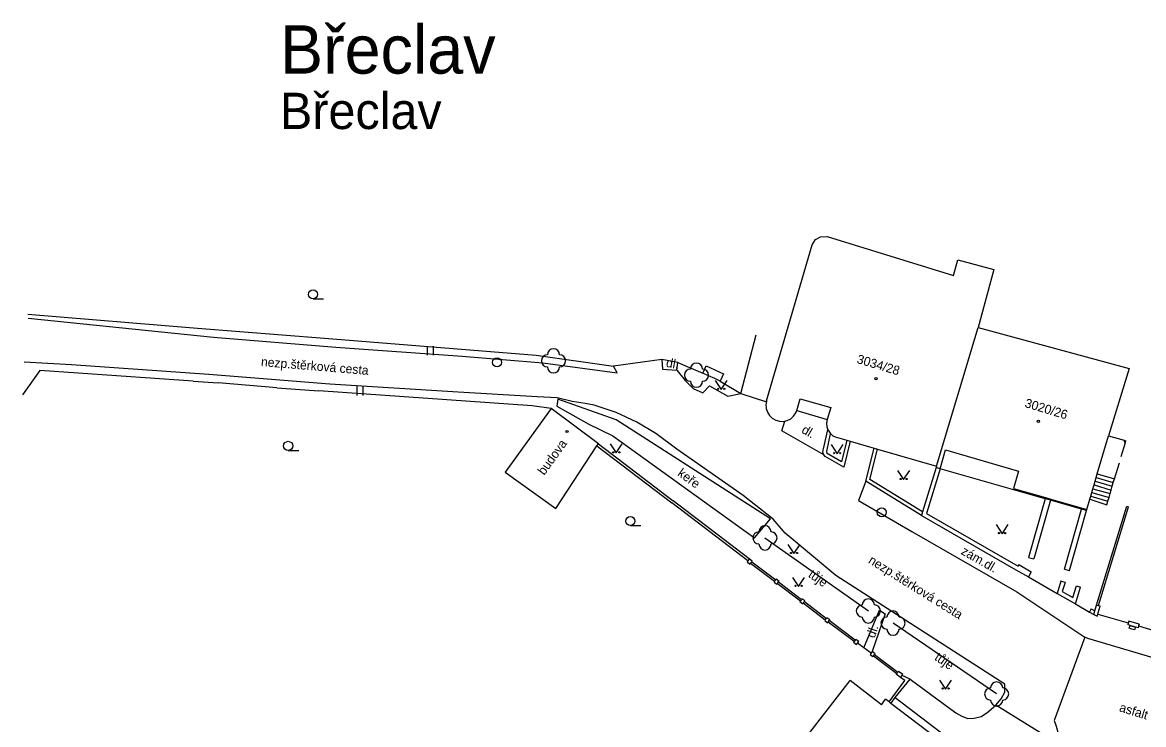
# Model space of a CAD drawing. Extents: x -584400 to -581602, y -1210894 to -1208793.
# Drawn here: x -583467 to -583374.3, y -1210199.9 to -1210141.9 of the extents above; entities that cross this region are included whole.
import ezdxf

# ---------------------------------------------------------------- set-up
doc = ezdxf.new("R2010")
doc.units = 0
for name, color, linetype in [('BUDOVY_MĚŘ', 7, 'Continuous'), ('BUDOVY_NEMĚŘ', 7, 'Continuous'), ('MAP_ZN_BP', 7, 'Continuous'), ('NÁZEV_K_Ú', 7, 'Continuous'), ('NÁZVY_SÍDEL_JEDNOTKY', 7, 'Continuous'), ('OBVOD_PILÍŘE', 7, 'Continuous'), ('POMOC_POPIS', 7, 'Continuous'), ('ROZHRANÍ_PLOCH', 7, 'Continuous'), ('ZELEŇ', 7, 'Continuous'), ('ZN_BUDOV', 7, 'Continuous'), ('ZN_DOPLŇKOVÉ', 7, 'Continuous'), ('ZN_KULTUR', 7, 'Continuous'), ('Č_POPIS_ORIENT', 7, 'Continuous')]:
    doc.layers.add(name, color=color, linetype=linetype)

msp = doc.modelspace()

# ---------------------------------------------------------------- linework, layer by layer
at = {"layer": 'BUDOVY_MĚŘ'}
for points in [[(-583405.45, -1210173.2), (-583401.69, -1210160.28), (-583401.4, -1210159.85), (-583401, -1210159.62), (-583400.44, -1210159.59), (-583389.99, -1210162.83), (-583389.64, -1210161.53), (-583386.66, -1210162.34), (-583387.96, -1210167.12)], [(-583391.39, -1210178.6), (-583387.96, -1210167.12)], [(-583387.96, -1210167.12), (-583375.47, -1210170.52), (-583377.17, -1210176.07)], [(-583405.45, -1210173.2), (-583405.46, -1210173.26), (-583405.51, -1210173.5), (-583405.49, -1210173.83), (-583405.38, -1210174.13), (-583405.21, -1210174.41), (-583404.98, -1210174.63), (-583404.69, -1210174.79), (-583404.38, -1210174.88), (-583404.06, -1210174.89), (-583403.74, -1210174.81), (-583403.45, -1210174.67), (-583403.21, -1210174.45), (-583403.02, -1210174.19), (-583402.94, -1210174), (-583400.43, -1210174.73), (-583400.49, -1210175.03), (-583400.46, -1210175.33), (-583400.37, -1210175.59)], [(-583402.94, -1210174), (-583402.66, -1210173.01), (-583400.14, -1210173.75), (-583400.43, -1210174.73)], [(-583419.35, -1210176.74), (-583423.27, -1210173.82)], [(-583400.37, -1210175.59), (-583400.38, -1210175.59)], [(-583400.37, -1210175.59), (-583400.36, -1210175.62), (-583400.19, -1210175.87), (-583399.96, -1210176.07), (-583399.78, -1210176.17), (-583398.82, -1210176.45), (-583398.53, -1210176.53), (-583396.55, -1210177.11), (-583396.26, -1210177.19), (-583391.39, -1210178.6), (-583391.42, -1210178.7)], [(-583419.49, -1210176.92), (-583419.35, -1210176.74)], [(-583378.98, -1210182.26), (-583378.95, -1210182.16), (-583378.7, -1210181.31), (-583378.63, -1210181.06), (-583378.54, -1210180.76), (-583378.45, -1210180.45), (-583378.36, -1210180.14), (-583378.27, -1210179.84), (-583378.18, -1210179.53), (-583378.09, -1210179.22), (-583377.17, -1210176.07)], [(-583391.09, -1210178.8), (-583390.64, -1210177.24), (-583384.61, -1210178.99), (-583385.02, -1210180.44), (-583382.37, -1210181.19), (-583381.94, -1210181.31), (-583378.95, -1210182.16)], [(-583378.98, -1210182.26), (-583379.4, -1210182.14), (-583381.97, -1210181.41), (-583382.4, -1210181.29), (-583391.09, -1210178.8), (-583391.42, -1210178.7)], [(-583394.84, -1210210.48), (-583403.97, -1210203.3), (-583398.54, -1210196.32)], [(-583395.94, -1210198.31), (-583398.54, -1210196.32)], [(-583397.98, -1210214.67), (-583394.84, -1210210.48), (-583391.68, -1210206.33), (-583391.78, -1210206.25), (-583389.66, -1210203.45), (-583389.55, -1210203.53), (-583389.23, -1210203.17), (-583391.61, -1210201.56), (-583391.29, -1210201.16), (-583395.16, -1210198.2), (-583395.32, -1210198.08), (-583395.6, -1210197.86)], [(-583395.94, -1210198.31), (-583395.6, -1210197.86)]]:
    msp.add_lwpolyline(points, dxfattribs=at)
at = {"layer": 'BUDOVY_NEMĚŘ'}
msp.add_lwpolyline([(-583423.27, -1210173.82), (-583427.07, -1210179.08), (-583422.89, -1210182.1), (-583419.49, -1210176.92)], dxfattribs=at)
at = {"layer": 'MAP_ZN_BP'}
for centre, radius in [((-583427.74, -1210170.011), 0.375), ((-583427.74, -1210170.011), 0.0005), ((-583395.92, -1210182.4), 0.375), ((-583395.92, -1210182.4), 0.0005)]:
    msp.add_circle(centre, radius, dxfattribs=at)
at = {"layer": 'OBVOD_PILÍŘE'}
for points in [[(-583410.71, -1210170.9), (-583410.44, -1210170.3), (-583409.01, -1210170.95), (-583409.28, -1210171.55), (-583409.74, -1210171.34), (-583410.24, -1210171.12), (-583410.71, -1210170.9)], [(-583375.46, -1210191.99), (-583375.38, -1210191.75), (-583374.93, -1210191.89), (-583375.01, -1210192.13), (-583375.24, -1210192.06), (-583375.46, -1210191.99)]]:
    msp.add_lwpolyline(points, dxfattribs=at)
at = {"layer": 'ROZHRANÍ_PLOCH'}
for points in [[(-583466.52, -1210166.36), (-583451.2, -1210167.92), (-583441.07, -1210168.76), (-583430.63, -1210169.49), (-583423.96, -1210170.04), (-583417.81, -1210170.86), (-583418.11, -1210170.32)], [(-583386.48, -1210198.35), (-583386.05, -1210197.82), (-583385.74, -1210197.28), (-583385.75, -1210196.6), (-583399.73, -1210187.63), (-583403.9, -1210184.14), (-583404.89, -1210182.97), (-583407.39, -1210181.02), (-583412.86, -1210177.18), (-583414.62, -1210175.88), (-583416.17, -1210174.96), (-583417.89, -1210174.15), (-583419.72, -1210173.55), (-583420.44, -1210173.4), (-583421.52, -1210173.23), (-583422.76, -1210172.94), (-583424.42, -1210172.87), (-583430.96, -1210172.48), (-583441.56, -1210171.8), (-583451.58, -1210171.02), (-583462.94, -1210170.22), (-583466.85, -1210169.99)], [(-583414.1, -1210169.76), (-583414.07, -1210170.56), (-583412.86, -1210170.64)], [(-583412.86, -1210170.64), (-583412.8, -1210170.01)], [(-583412.86, -1210170.64), (-583412.19, -1210171.52), (-583411.52, -1210172.16), (-583410.71, -1210172.52), (-583410.17, -1210171.96), (-583408.65, -1210172.8), (-583407.59, -1210172.58)], [(-583400.72, -1210177.66), (-583404.19, -1210175.66), (-583403.94, -1210174.87)], [(-583377.17, -1210176.07), (-583375.87, -1210176.45)], [(-583376.11, -1210177.78), (-583375.77, -1210176.64)], [(-583375.87, -1210176.45), (-583375.87, -1210176.55), (-583375.77, -1210176.64)], [(-583375.87, -1210176.45), (-583375.72, -1210176.49)], [(-583375.77, -1210176.64), (-583375.72, -1210176.49)], [(-583376.68, -1210179.63), (-583376.27, -1210178.3)], [(-583378.18, -1210179.53), (-583376.77, -1210179.94)], [(-583378.09, -1210179.22), (-583376.68, -1210179.63)], [(-583376.77, -1210179.94), (-583376.68, -1210179.63)], [(-583397.24, -1210179.84), (-583397.85, -1210181.43), (-583393.44, -1210184), (-583384.74, -1210188.98), (-583379.12, -1210192.72)], [(-583378.45, -1210180.45), (-583377.03, -1210180.86)], [(-583378.36, -1210180.14), (-583376.95, -1210180.56)], [(-583378.27, -1210179.84), (-583376.86, -1210180.25)], [(-583377.03, -1210180.86), (-583376.95, -1210180.56)], [(-583376.95, -1210180.56), (-583376.86, -1210180.25)], [(-583376.86, -1210180.25), (-583376.77, -1210179.94)], [(-583378.7, -1210181.31), (-583377.3, -1210181.79), (-583377.21, -1210181.48)], [(-583378.63, -1210181.06), (-583377.21, -1210181.48)], [(-583378.54, -1210180.76), (-583377.12, -1210181.17)], [(-583377.21, -1210181.48), (-583377.12, -1210181.17)], [(-583377.12, -1210181.17), (-583377.03, -1210180.86)], [(-583375.64, -1210181.89), (-583375.5, -1210181.94)], [(-583397.39, -1210193.61), (-583396.12, -1210190.5), (-583395.64, -1210190.8), (-583396.71, -1210193.91)], [(-583379.12, -1210192.72), (-583381.65, -1210199.62), (-583381.49, -1210200.07), (-583381.06, -1210201.7)], [(-583361.33, -1210198.12), (-583370.23, -1210195.4), (-583378.87, -1210192.84), (-583379.12, -1210192.72)], [(-583393.57, -1210196.2), (-583389.79, -1210198.99), (-583389.31, -1210199.26), (-583388.81, -1210199.44), (-583388.29, -1210199.42), (-583387.7, -1210199.29), (-583387.22, -1210198.98), (-583386.48, -1210198.35)], [(-583394.81, -1210197.72), (-583390.51, -1210200.98), (-583390.76, -1210201.34), (-583388.94, -1210202.78)], [(-583382.28, -1210200.97), (-583386.48, -1210198.35)]]:
    msp.add_lwpolyline(points, dxfattribs=at)
at = {"layer": 'ZELEŇ'}
for points in [[(-583405.12, -1210182.95), (-583417.89, -1210174.75), (-583422.72, -1210173.05), (-583422.8, -1210173.64), (-583420.15, -1210175.12), (-583418.16, -1210176.07), (-583406.44, -1210184.51), (-583405.12, -1210182.95)], [(-583405.58, -1210184.52), (-583397.03, -1210190.56)], [(-583386.42, -1210197.42), (-583394.99, -1210191.56)]]:
    msp.add_lwpolyline(points, dxfattribs=at)
for centre in [(-583423.07, -1210169.88), (-583411.25, -1210171.07), (-583405.58, -1210184.52), (-583397.03, -1210190.56), (-583394.99, -1210191.56), (-583386.42, -1210197.42)]:
    msp.add_circle(centre, 0.0005, dxfattribs=at)
for centre, start, end in [((-583423.57, -1210169.88), 89.99999, 269.99999), ((-583423.07, -1210169.38), 0, 179.99999), ((-583422.57, -1210169.88), 270, 89.99999), ((-583423.07, -1210170.38), 179.99999, 359.99999), ((-583411.25, -1210170.57), 0, 179.99999), ((-583411.75, -1210171.07), 89.99999, 269.99999), ((-583410.75, -1210171.07), 270, 89.99999), ((-583411.25, -1210171.57), 179.99999, 359.99999), ((-583406.08, -1210184.52), 89.99999, 269.99999), ((-583405.58, -1210184.02), 0, 179.99999), ((-583405.08, -1210184.52), 270, 89.99999), ((-583405.58, -1210185.02), 179.99999, 359.99999), ((-583397.03, -1210190.06), 0, 179.99999), ((-583397.53, -1210190.56), 89.99999, 269.99999), ((-583396.53, -1210190.56), 270, 89.99999), ((-583394.99, -1210191.06), 0, 179.99999), ((-583397.03, -1210191.06), 179.99999, 359.99999), ((-583395.49, -1210191.56), 89.99999, 269.99999), ((-583394.49, -1210191.56), 270, 89.99999), ((-583394.99, -1210192.06), 179.99999, 359.99999), ((-583386.92, -1210197.42), 89.99999, 269.99999), ((-583386.42, -1210196.92), 0, 179.99999), ((-583385.92, -1210197.42), 270, 89.99999), ((-583386.42, -1210197.92), 179.99999, 359.99999)]:
    msp.add_arc(centre, 0.5, start, end, dxfattribs=at)
at = {"layer": 'ZN_BUDOV'}
for centre in [(-583396.4, -1210171.36), (-583382.97, -1210174.88), (-583421.95, -1210175.72)]:
    msp.add_circle(centre, 0.0875, dxfattribs=at)
at = {"layer": 'ZN_DOPLŇKOVÉ'}
for points in [[(-583466.55, -1210166.01), (-583452.51, -1210167.18), (-583442.01, -1210168.02), (-583424.5, -1210169.4)], [(-583407.59, -1210172.58), (-583406.32, -1210167.74)], [(-583424.5, -1210169.4), (-583418.11, -1210170.32)], [(-583414.1, -1210169.76), (-583418.11, -1210170.32)], [(-583412.8, -1210170.01), (-583414.1, -1210169.76)], [(-583412.8, -1210170.01), (-583410.71, -1210170.9)], [(-583452.87, -1210171.56), (-583465.55, -1210170.69), (-583467, -1210172.68)], [(-583452.87, -1210171.56), (-583450.82, -1210171.69)], [(-583445.97, -1210172.12), (-583450.82, -1210171.69)], [(-583445.97, -1210172.12), (-583442.47, -1210172.35)], [(-583409.28, -1210171.55), (-583407.59, -1210172.58)], [(-583424.84, -1210173.59), (-583442.47, -1210172.35)], [(-583407.59, -1210172.58), (-583405.46, -1210173.26)], [(-583423.27, -1210173.82), (-583424.84, -1210173.59)], [(-583400.72, -1210177.66), (-583400.79, -1210177.46), (-583400.78, -1210177.26), (-583400.74, -1210177.16), (-583400.38, -1210175.59)], [(-583398.82, -1210176.45), (-583399.25, -1210178.22), (-583400.44, -1210177.54), (-583400.47, -1210177.35), (-583400.44, -1210177.23), (-583400.15, -1210175.92)], [(-583419.35, -1210176.74), (-583413.17, -1210181.45)], [(-583398.53, -1210176.53), (-583399.05, -1210178.68), (-583400.59, -1210177.8), (-583400.72, -1210177.66)], [(-583419.49, -1210176.92), (-583413.29, -1210181.61)], [(-583397.24, -1210179.84), (-583396.55, -1210177.11)], [(-583392.54, -1210182.37), (-583396.9, -1210179.7), (-583396.26, -1210177.19)], [(-583391.42, -1210178.7), (-583392.54, -1210182.37)], [(-583391.09, -1210178.8), (-583392.22, -1210182.51), (-583384.65, -1210186.85)], [(-583392.63, -1210182.67), (-583397.24, -1210179.84)], [(-583406.89, -1210186.26), (-583413.17, -1210181.45)], [(-583382.37, -1210181.19), (-583382.4, -1210181.29), (-583383.77, -1210186.14), (-583383.35, -1210186.26)], [(-583381.94, -1210181.31), (-583381.97, -1210181.41), (-583383.35, -1210186.26)], [(-583407, -1210186.41), (-583413.29, -1210181.61)], [(-583392.54, -1210182.37), (-583392.63, -1210182.67)], [(-583380.81, -1210187.1), (-583379.4, -1210182.14)], [(-583380.81, -1210187.1), (-583380.39, -1210187.22), (-583378.98, -1210182.26)], [(-583378.15, -1210190.07), (-583375.64, -1210181.89)], [(-583378, -1210190.11), (-583375.5, -1210181.94)], [(-583392.63, -1210182.67), (-583384.82, -1210187.15), (-583383.79, -1210187.73)], [(-583407, -1210186.41), (-583407.06, -1210186.49), (-583406.82, -1210186.68), (-583406.77, -1210186.61)], [(-583406.89, -1210186.26), (-583407, -1210186.41)], [(-583406.68, -1210186.49), (-583406.64, -1210186.44), (-583406.88, -1210186.25)], [(-583406.77, -1210186.61), (-583406.68, -1210186.49)], [(-583406.77, -1210186.61), (-583404.78, -1210188.1)], [(-583406.68, -1210186.49), (-583404.69, -1210187.98)], [(-583384.58, -1210186.73), (-583384.65, -1210186.85)], [(-583384.58, -1210186.73), (-583383.55, -1210187.31), (-583383.79, -1210187.73)], [(-583404.69, -1210187.98), (-583404.78, -1210188.1)], [(-583404.45, -1210188.16), (-583404.41, -1210188.11), (-583404.65, -1210187.93), (-583404.69, -1210187.98)], [(-583383.79, -1210187.73), (-583381.42, -1210189.11)], [(-583404.78, -1210188.1), (-583404.83, -1210188.17), (-583404.59, -1210188.35), (-583404.54, -1210188.28)], [(-583404.54, -1210188.28), (-583404.45, -1210188.16)], [(-583404.54, -1210188.28), (-583402.65, -1210189.72)], [(-583404.45, -1210188.16), (-583402.56, -1210189.6)], [(-583380.76, -1210188.21), (-583381.11, -1210188.1), (-583381.42, -1210189.11)], [(-583380.76, -1210188.21), (-583380.99, -1210188.94), (-583380.11, -1210189.44), (-583379.82, -1210188.48), (-583379.47, -1210188.58)], [(-583379.89, -1210189.97), (-583379.47, -1210188.58)], [(-583402.65, -1210189.72), (-583402.7, -1210189.78), (-583402.46, -1210189.97), (-583402.41, -1210189.9)], [(-583402.56, -1210189.6), (-583402.65, -1210189.72)], [(-583402.32, -1210189.78), (-583402.28, -1210189.73), (-583402.52, -1210189.55), (-583402.56, -1210189.6)], [(-583402.41, -1210189.9), (-583402.32, -1210189.78)], [(-583402.32, -1210189.78), (-583400.5, -1210191.18)], [(-583381.42, -1210189.11), (-583379.89, -1210189.97)], [(-583402.41, -1210189.9), (-583400.59, -1210191.3)], [(-583379.89, -1210189.97), (-583378.75, -1210190.65)], [(-583378.61, -1210190.38), (-583378.75, -1210190.65)], [(-583378.75, -1210190.65), (-583378.38, -1210190.85)], [(-583378.61, -1210190.38), (-583378.29, -1210190.55)], [(-583378.38, -1210190.85), (-583378.11, -1210190.99), (-583377.86, -1210190.15)], [(-583378.38, -1210190.85), (-583378.29, -1210190.55)], [(-583378.29, -1210190.55), (-583378.15, -1210190.07)], [(-583378.15, -1210190.07), (-583378, -1210190.11)], [(-583378.06, -1210190.82), (-583375.53, -1210191.54)], [(-583378, -1210190.11), (-583377.86, -1210190.15)], [(-583400.59, -1210191.3), (-583400.64, -1210191.36), (-583400.4, -1210191.54), (-583400.36, -1210191.48)], [(-583400.5, -1210191.18), (-583400.59, -1210191.3)], [(-583400.27, -1210191.36), (-583400.22, -1210191.3), (-583400.46, -1210191.12), (-583400.5, -1210191.18)], [(-583400.36, -1210191.48), (-583400.27, -1210191.36)], [(-583398.2, -1210193.08), (-583400.36, -1210191.48)], [(-583398.11, -1210192.96), (-583400.27, -1210191.36)], [(-583374.63, -1210191.65), (-583375.49, -1210191.39), (-583375.58, -1210191.69)], [(-583374.68, -1210191.8), (-583374.72, -1210191.95), (-583374.93, -1210191.89), (-583375.38, -1210191.75), (-583375.58, -1210191.69)], [(-583374.63, -1210191.65), (-583374.68, -1210191.8)], [(-583374.68, -1210191.8), (-583371.32, -1210192.81)], [(-583398.2, -1210193.08), (-583398.25, -1210193.15), (-583398.01, -1210193.33), (-583397.92, -1210193.21)], [(-583398.11, -1210192.96), (-583398.2, -1210193.08)], [(-583397.92, -1210193.21), (-583397.83, -1210193.09), (-583398.07, -1210192.91), (-583398.11, -1210192.96)], [(-583397.39, -1210193.61), (-583397.92, -1210193.21)], [(-583396.81, -1210194.04), (-583397.39, -1210193.61)], [(-583396.71, -1210193.91), (-583396.89, -1210194.15), (-583396.65, -1210194.33), (-583396.6, -1210194.27)], [(-583396.51, -1210194.15), (-583396.47, -1210194.09), (-583396.71, -1210193.91)], [(-583396.6, -1210194.27), (-583396.51, -1210194.15)], [(-583396.6, -1210194.27), (-583394.68, -1210195.74)], [(-583396.51, -1210194.15), (-583394.59, -1210195.62)], [(-583395.32, -1210198.08), (-583394.02, -1210196.32), (-583394.36, -1210196.06)], [(-583394.81, -1210197.72), (-583393.57, -1210196.2)], [(-583394.36, -1210196.06), (-583394.72, -1210195.79), (-583394.68, -1210195.74)], [(-583394.68, -1210195.74), (-583394.59, -1210195.62)], [(-583394.59, -1210195.62), (-583394.54, -1210195.55)], [(-583394.24, -1210195.9), (-583394.18, -1210195.82), (-583394.54, -1210195.55)], [(-583394.36, -1210196.06), (-583394.24, -1210195.9)], [(-583393.57, -1210196.2), (-583394.24, -1210195.9)], [(-583395.16, -1210198.2), (-583394.81, -1210197.72)]]:
    msp.add_lwpolyline(points, dxfattribs=at)
at = {"layer": 'ZN_KULTUR'}
for p, q in [((-583442.96, -1210164.765), (-583442.085, -1210164.765)), ((-583433.49, -1210169.425), (-583433.49, -1210168.675)), ((-583432.99, -1210169.425), (-583432.99, -1210168.675)), ((-583439.32, -1210172.755), (-583439.32, -1210172.005)), ((-583438.82, -1210172.755), (-583438.82, -1210172.005)), ((-583445.02, -1210177.285), (-583444.145, -1210177.285)), ((-583416.72, -1210183.505), (-583415.845, -1210183.505))]:
    msp.add_line(p, q, dxfattribs=at)
for points in [[(-583409.7, -1210171.5), (-583409.2, -1210172.25), (-583408.7, -1210171.5)], [(-583418.38, -1210176.75), (-583417.88, -1210177.5), (-583417.38, -1210176.75)], [(-583400.11, -1210176.81), (-583399.61, -1210177.56), (-583399.11, -1210176.81)], [(-583394.61, -1210178.95), (-583394.11, -1210179.7), (-583393.61, -1210178.95)], [(-583386.47, -1210183.42), (-583385.97, -1210184.17), (-583385.47, -1210183.42)], [(-583403.68, -1210185.07), (-583403.18, -1210185.82), (-583402.68, -1210185.07)], [(-583403.3, -1210187.78), (-583402.8, -1210188.53), (-583402.3, -1210187.78)], [(-583391.14, -1210196.27), (-583390.64, -1210197.02), (-583390.14, -1210196.27)]]:
    msp.add_lwpolyline(points, dxfattribs=at)
for centre, radius in [((-583442.96, -1210164.39), 0.375), ((-583409.45, -1210172.2), 0.05), ((-583408.95, -1210172.2), 0.05), ((-583445.02, -1210176.91), 0.375), ((-583418.13, -1210177.45), 0.05), ((-583417.63, -1210177.45), 0.05), ((-583399.86, -1210177.51), 0.05), ((-583399.36, -1210177.51), 0.05), ((-583394.36, -1210179.65), 0.05), ((-583393.86, -1210179.65), 0.05), ((-583416.72, -1210183.13), 0.375), ((-583386.22, -1210184.12), 0.05), ((-583385.72, -1210184.12), 0.05), ((-583403.43, -1210185.77), 0.05), ((-583402.93, -1210185.77), 0.05), ((-583403.05, -1210188.48), 0.05), ((-583402.55, -1210188.48), 0.05), ((-583390.89, -1210196.97), 0.05), ((-583390.39, -1210196.97), 0.05)]:
    msp.add_circle(centre, radius, dxfattribs=at)

# ---------------------------------------------------------------- texts
at = {"layer": 'NÁZEV_K_Ú'}
msp.add_text('Břeclav', height=3, dxfattribs=at).set_placement((-583445.7, -1210150.72))
at = {"layer": 'NÁZVY_SÍDEL_JEDNOTKY'}
msp.add_text('Břeclav', height=4, dxfattribs=at).set_placement((-583445.7, -1210146.14))
at = {"layer": 'POMOC_POPIS'}
for s, rotation, p in [('nezp.štěrková cesta', 355.25979, (-583447.29, -1210170.31)), ('dl.', 349.11447, (-583413.81, -1210170.37)), ('dl.', 330.0422, (-583402.62, -1210175.79)), ('budova', 54.15437, (-583423.84, -1210179.39)), ('nezp.štěrková cesta', 328.04372, (-583397.09, -1210186.55)), ('zám.dl.', 330.21259, (-583389.43, -1210185.82)), ('dl.', 71.01417, (-583396.52, -1210192.85)), ('asfalt', 342.93415, (-583376.33, -1210198.84))]:
    msp.add_text(s, height=0.75, rotation=rotation, dxfattribs=at).set_placement(p)
at = {"layer": 'ZELEŇ'}
for s, rotation, p in [('keře', 324.24094, (-583412.87, -1210179.32)), ('tůje', 324.76136, (-583402.06, -1210187.69)), ('tůje', 325.51302, (-583391.62, -1210194.55))]:
    msp.add_text(s, height=0.75, rotation=rotation, dxfattribs=at).set_placement(p)
at = {"layer": 'Č_POPIS_ORIENT'}
for s, p in [('3034/28', (-583398.04, -1210170.05)), ('3020/26', (-583384.15, -1210173.69))]:
    msp.add_text(s, height=0.75, rotation=343.34691, dxfattribs=at).set_placement(p)

doc.saveas('drawing.dxf')
